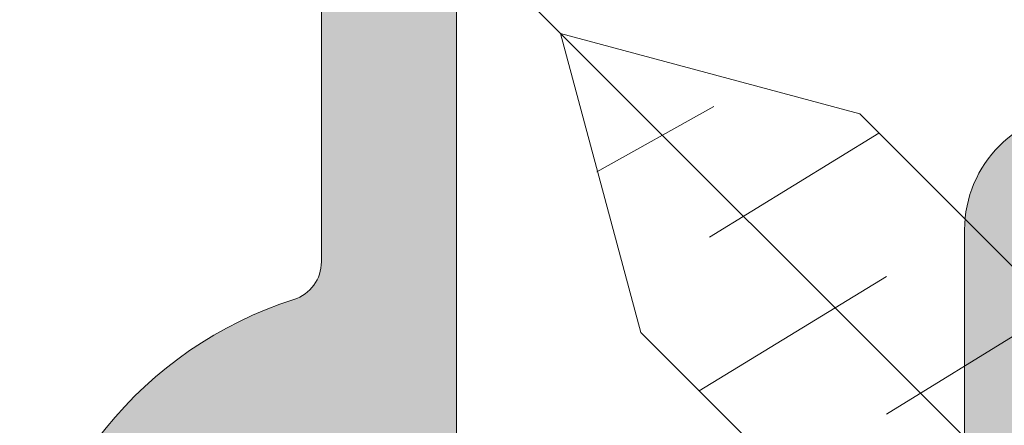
# Model space of a CAD drawing. Header units: metres. Extents: x 1316.5 to 1415.3, y -94.1 to -52.
# Tile 712 of 1056: x 1393.19088 to 1393.20328, y -70.23397 to -70.22886. Entities that reach past the tile are written whole.
import ezdxf

# ---------------------------------------------------------------- set-up
doc = ezdxf.new("R2010")
doc.units = ezdxf.units.M
doc.linetypes.add('AUSGEZOGEN', pattern=[0])
doc.layers.add('XR$1$Logos', color=255, linetype='AUSGEZOGEN', lineweight=13)

msp = doc.modelspace()

# ---------------------------------------------------------------- hatches: boundary and pattern name
at = {"layer": 'XR$1$Logos', "linetype": 'AUSGEZOGEN', "lineweight": 13, "transparency": 33554687}
h = msp.add_hatch(color=253, dxfattribs=at)
h.paths.add_polyline_path([(1393.194677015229, -70.24221225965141), (1393.194677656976, -70.24223758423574), (1393.194679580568, -70.24226284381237), (1393.194682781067, -70.24228797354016), (1393.194687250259, -70.2423129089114), (1393.19469297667, -70.24233758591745), (1393.194699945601, -70.2423619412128), (1393.194708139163, -70.24238591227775), (1393.194717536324, -70.24240943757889), (1393.19472811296, -70.24243245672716), (1393.194739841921, -70.24245491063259), (1393.194752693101, -70.24247674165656), (1393.194766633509, -70.24249789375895), (1393.194781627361, -70.2425183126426), (1393.194797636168, -70.24253794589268), (1393.194814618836, -70.2425567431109), (1393.19483253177, -70.24257465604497), (1393.194851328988, -70.2425916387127), (1393.194870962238, -70.2426076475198), (1393.194891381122, -70.24262264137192), (1393.194912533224, -70.24263658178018), (1393.194934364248, -70.2426494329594), (1393.194956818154, -70.24266116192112), (1393.194979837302, -70.24267173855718), (1393.195003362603, -70.24268113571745), (1393.195027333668, -70.2426893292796), (1393.195051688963, -70.24269629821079), (1393.195076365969, -70.24270202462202), (1393.195101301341, -70.24270649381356), (1393.195126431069, -70.24270969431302), (1393.195151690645, -70.24271161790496), (1393.195177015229, -70.24271225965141), (1393.195877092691, -70.24271225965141), (1393.195902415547, -70.24271161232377), (1393.195927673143, -70.24270968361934), (1393.195952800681, -70.24270647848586), (1393.195977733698, -70.2427020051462), (1393.196002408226, -70.24269627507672), (1393.196026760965, -70.24268930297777), (1393.196050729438, -70.24268110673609), (1393.196074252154, -70.24267170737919), (1393.196097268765, -70.24266112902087), (1393.196119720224, -70.24264939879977), (1393.19614154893, -70.2426365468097), (1393.196162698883, -70.2426226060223), (1393.196183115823, -70.2426076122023), (1393.19620274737, -70.24259160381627), (1393.19622154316, -70.24257462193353), (1393.196239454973, -70.2425567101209), (1393.196256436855, -70.24253791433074), (1393.196272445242, -70.24251828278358), (1393.196287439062, -70.24249786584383), (1393.196301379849, -70.24247671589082), (1393.196314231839, -70.24245488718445), (1393.19632596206, -70.24243243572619), (1393.196336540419, -70.24240941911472), (1393.196345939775, -70.24238589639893), (1393.196354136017, -70.2423619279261), (1393.196361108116, -70.242337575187), (1393.196366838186, -70.24231290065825), (1393.196371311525, -70.24228796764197), (1393.196374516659, -70.24226284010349), (1393.196376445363, -70.24223758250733), (1393.196377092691, -70.24221225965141), (1393.196377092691, -70.24141227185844), (1393.19637772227, -70.24138694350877), (1393.196379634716, -70.24136167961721), (1393.196382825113, -70.24133654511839), (1393.196387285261, -70.24131160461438), (1393.196393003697, -70.24128692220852), (1393.196399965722, -70.24126256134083), (1393.196408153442, -70.24123858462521), (1393.196417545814, -70.24121505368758), (1393.196428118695, -70.24119202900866), (1393.196439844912, -70.24116956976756), (1393.196452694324, -70.24114773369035), (1393.196466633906, -70.24112657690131), (1393.196481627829, -70.24110615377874), (1393.196497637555, -70.24108651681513), (1393.196514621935, -70.24106771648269), (1393.196532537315, -70.24104980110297), (1393.196551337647, -70.24103281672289), (1393.196570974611, -70.24101680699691), (1393.196591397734, -70.2410018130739), (1393.196612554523, -70.24098787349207), (1393.1966343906, -70.24097502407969), (1393.196656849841, -70.24096329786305), (1393.19667987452, -70.24095272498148), (1393.196703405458, -70.24094333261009), (1393.196727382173, -70.24093514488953), (1393.196751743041, -70.24092818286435), (1393.196776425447, -70.24092246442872), (1393.196801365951, -70.24091800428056), (1393.19682650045, -70.24091481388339), (1393.196851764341, -70.24091290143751), (1393.196877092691, -70.24091227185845), (1393.202276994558, -70.24091227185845), (1393.202302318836, -70.24091291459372), (1393.202327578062, -70.24091483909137), (1393.202352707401, -70.24091804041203), (1393.202377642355, -70.24092251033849), (1393.202402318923, -70.24092823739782), (1393.202426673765, -70.24093520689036), (1393.202450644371, -70.24094340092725), (1393.202474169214, -70.2409527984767), (1393.202497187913, -70.24096337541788), (1393.202519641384, -70.24097510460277), (1393.202541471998, -70.24098795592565), (1393.202562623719, -70.24100189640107), (1393.202583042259, -70.24101689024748), (1393.202602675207, -70.24103289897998), (1393.202621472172, -70.24104988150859), (1393.202639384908, -70.24106779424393), (1393.202656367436, -70.24108659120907), (1393.202672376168, -70.24110622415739), (1393.202687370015, -70.2411266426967), (1393.20270131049, -70.24114779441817), (1393.202714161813, -70.24116962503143), (1393.202725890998, -70.24119207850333), (1393.202736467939, -70.24121509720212), (1393.202745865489, -70.24123862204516), (1393.202754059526, -70.24126259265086), (1393.202761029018, -70.24128694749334), (1393.202766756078, -70.24131162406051), (1393.202771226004, -70.24133655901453), (1393.202774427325, -70.24136168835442), (1393.202776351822, -70.24138694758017), (1393.202776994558, -70.24141227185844), (1393.202776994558, -70.24221225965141), (1393.202777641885, -70.24223758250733), (1393.20277957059, -70.24226284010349), (1393.202782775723, -70.24228796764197), (1393.202787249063, -70.24231290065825), (1393.202792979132, -70.242337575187), (1393.202799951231, -70.2423619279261), (1393.202808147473, -70.24238589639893), (1393.20281754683, -70.24240941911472), (1393.202828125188, -70.24243243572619), (1393.202839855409, -70.24245488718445), (1393.202852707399, -70.24247671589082), (1393.202866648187, -70.24249786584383), (1393.202881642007, -70.24251828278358), (1393.202897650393, -70.24253791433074), (1393.202914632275, -70.2425567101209), (1393.202932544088, -70.24257462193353), (1393.202951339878, -70.24259160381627), (1393.202970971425, -70.2426076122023), (1393.202991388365, -70.2426226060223), (1393.203012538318, -70.2426365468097), (1393.203034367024, -70.24264939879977), (1393.203056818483, -70.24266112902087), (1393.203079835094, -70.24267170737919), (1393.20310335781, -70.24268110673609), (1393.203127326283, -70.24268930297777), (1393.203151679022, -70.24269627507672), (1393.203176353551, -70.2427020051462), (1393.203201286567, -70.24270647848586), (1393.203226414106, -70.24270968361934), (1393.203251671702, -70.24271161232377), (1393.203276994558, -70.24271225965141), (1393.203677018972, -70.24271225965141), (1393.203702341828, -70.24271161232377), (1393.203727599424, -70.24270968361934), (1393.203752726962, -70.24270647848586), (1393.203777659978, -70.2427020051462), (1393.203802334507, -70.24269627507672), (1393.203826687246, -70.24268930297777), (1393.203850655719, -70.24268110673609), (1393.203874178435, -70.24267170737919), (1393.203897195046, -70.24266112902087), (1393.203919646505, -70.24264939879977), (1393.203941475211, -70.2426365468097), (1393.203962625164, -70.2426226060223), (1393.203983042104, -70.2426076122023), (1393.204002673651, -70.24259160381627), (1393.204021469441, -70.24257462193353), (1393.204039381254, -70.2425567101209), (1393.204056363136, -70.24253791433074), (1393.204072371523, -70.24251828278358), (1393.204087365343, -70.24249786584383), (1393.20410130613, -70.24247671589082), (1393.20411415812, -70.24245488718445), (1393.204125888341, -70.24243243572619), (1393.2041364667, -70.24240941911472), (1393.204145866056, -70.24238589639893), (1393.204154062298, -70.2423619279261), (1393.204161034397, -70.242337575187), (1393.204166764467, -70.24231290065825), (1393.204171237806, -70.24228796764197), (1393.20417444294, -70.24226284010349), (1393.204176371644, -70.24223758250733), (1393.204177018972, -70.24221225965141), (1393.204177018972, -70.23191230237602), (1393.204177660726, -70.23188697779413), (1393.204179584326, -70.23186171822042), (1393.204182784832, -70.23183658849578), (1393.204187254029, -70.23181165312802), (1393.204192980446, -70.23178697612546), (1393.204199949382, -70.23176262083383), (1393.204208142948, -70.23173864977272), (1393.204217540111, -70.23171512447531), (1393.20422811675, -70.23169210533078), (1393.204239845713, -70.23166965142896), (1393.204252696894, -70.23164782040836), (1393.204266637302, -70.2316266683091), (1393.204281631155, -70.23160624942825), (1393.204297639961, -70.23158661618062), (1393.204314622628, -70.23156781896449), (1393.20433253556, -70.23154990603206), (1393.204351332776, -70.23153292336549), (1393.204370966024, -70.23151691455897), (1393.204391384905, -70.23150192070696), (1393.204412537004, -70.23148798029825), (1393.204434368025, -70.23147512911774), (1393.204456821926, -70.23146340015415), (1393.204479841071, -70.23145282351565), (1393.204503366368, -70.23144342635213), (1393.20452733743, -70.23143523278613), (1393.204551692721, -70.23142826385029), (1393.204576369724, -70.23142253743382), (1393.204601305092, -70.23141806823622), (1393.204626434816, -70.2314148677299), (1393.20465169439, -70.2314129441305), (1393.204677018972, -70.23141230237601), (1393.208177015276, -70.23141230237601), (1393.208177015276, -70.23241230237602), (1393.208177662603, -70.23243762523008), (1393.208179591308, -70.23246288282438), (1393.208182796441, -70.23248801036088), (1393.20818726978, -70.23251294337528), (1393.208192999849, -70.23253761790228), (1393.208199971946, -70.23256197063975), (1393.208208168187, -70.23258593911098), (1393.208217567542, -70.23260946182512), (1393.208228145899, -70.23263247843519), (1393.208239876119, -70.23265492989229), (1393.208252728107, -70.23267675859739), (1393.208266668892, -70.23269790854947), (1393.20828166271, -70.2327183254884), (1393.208297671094, -70.23273795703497), (1393.208314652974, -70.23275675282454), (1393.208332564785, -70.23277466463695), (1393.208351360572, -70.23279164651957), (1393.208370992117, -70.23280765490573), (1393.208391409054, -70.23282264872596), (1393.208412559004, -70.23283658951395), (1393.208434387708, -70.23284944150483), (1393.208456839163, -70.23286117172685), (1393.208479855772, -70.23287175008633), (1393.208503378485, -70.23288114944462), (1393.208527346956, -70.23288934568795), (1393.208551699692, -70.23289631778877), (1393.208576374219, -70.23290204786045), (1393.208601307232, -70.23290652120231), (1393.208626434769, -70.23290972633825), (1393.208651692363, -70.23291165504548), (1393.208677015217, -70.23291230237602), (1393.209177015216, -70.23291230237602), (1393.209202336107, -70.23291165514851), (1393.209227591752, -70.2329097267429), (1393.20925271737, -70.23290652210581), (1393.209277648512, -70.23290204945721), (1393.209302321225, -70.23289632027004), (1393.209326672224, -70.23288934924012), (1393.209350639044, -70.23288115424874), (1393.20937416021, -70.23287175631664), (1393.209397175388, -70.23286117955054), (1393.209419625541, -70.2328494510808), (1393.209441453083, -70.23283660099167), (1393.209462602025, -70.23282266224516), (1393.209483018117, -70.23280767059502), (1393.20950264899, -70.23279166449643), (1393.20952144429, -70.23277468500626), (1393.209539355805, -70.23275677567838), (1393.20955633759, -70.23273798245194), (1393.209572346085, -70.2327183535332), (1393.209587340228, -70.23269793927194), (1393.209601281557, -70.23267679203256), (1393.209614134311, -70.23265496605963), (1393.209625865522, -70.23263251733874), (1393.209636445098, -70.23260950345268), (1393.209645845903, -70.23258598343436), (1393.20965404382, -70.23256201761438), (1393.209661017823, -70.23253766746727), (1393.209666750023, -70.23251299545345), (1393.209671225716, -70.23248806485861), (1393.209674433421, -70.23246293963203), (1393.20967636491, -70.23243768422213), (1393.209677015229, -70.23241236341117), (1393.209677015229, -70.1724125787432), (1393.209676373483, -70.17238725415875), (1393.209674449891, -70.17236199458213), (1393.209671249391, -70.17233686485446), (1393.2096667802, -70.1723119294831), (1393.209661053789, -70.17228725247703), (1393.209654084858, -70.1722628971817), (1393.209645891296, -70.17223892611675), (1393.209636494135, -70.1722154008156), (1393.209625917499, -70.17219238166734), (1393.209614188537, -70.1721699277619), (1393.209601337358, -70.17214809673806), (1393.20958739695, -70.17212694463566), (1393.209572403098, -70.1721065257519), (1393.209556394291, -70.17208689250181), (1393.209539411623, -70.17206809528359), (1393.209521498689, -70.17205018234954), (1393.209502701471, -70.1720331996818), (1393.209483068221, -70.17201719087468), (1393.209462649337, -70.17200219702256), (1393.209441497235, -70.17198825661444), (1393.209419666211, -70.17197540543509), (1393.209397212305, -70.17196367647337), (1393.209374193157, -70.17195309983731), (1393.209350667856, -70.17194370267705), (1393.209326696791, -70.171935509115), (1393.209302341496, -70.17192854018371), (1393.20927766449, -70.17192281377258), (1393.209252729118, -70.17191834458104), (1393.20922759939, -70.17191514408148), (1393.209202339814, -70.17191322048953), (1393.209177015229, -70.1719125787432), (1393.205177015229, -70.1719125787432), (1393.205151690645, -70.17191322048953), (1393.205126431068, -70.17191514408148), (1393.205101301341, -70.17191834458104), (1393.205076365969, -70.17192281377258), (1393.205051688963, -70.17192854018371), (1393.205027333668, -70.171935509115), (1393.205003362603, -70.17194370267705), (1393.204979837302, -70.17195309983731), (1393.204956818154, -70.17196367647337), (1393.204934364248, -70.17197540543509), (1393.204912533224, -70.17198825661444), (1393.204891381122, -70.17200219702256), (1393.204870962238, -70.17201719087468), (1393.204851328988, -70.1720331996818), (1393.20483253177, -70.17205018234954), (1393.204814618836, -70.17206809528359), (1393.204797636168, -70.17208689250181), (1393.204781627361, -70.1721065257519), (1393.204766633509, -70.17212694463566), (1393.204752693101, -70.17214809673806), (1393.204739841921, -70.1721699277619), (1393.20472811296, -70.17219238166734), (1393.204717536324, -70.1722154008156), (1393.204708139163, -70.17223892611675), (1393.204699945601, -70.1722628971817), (1393.20469297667, -70.17228725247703), (1393.204687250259, -70.1723119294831), (1393.204682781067, -70.17233686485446), (1393.204679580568, -70.17236199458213), (1393.204677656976, -70.17238725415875), (1393.204677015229, -70.1724125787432), (1393.204677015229, -70.17371257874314), (1393.204677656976, -70.17373790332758), (1393.204679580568, -70.17376316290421), (1393.204682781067, -70.17378829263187), (1393.204687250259, -70.17381322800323), (1393.20469297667, -70.1738379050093), (1393.204699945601, -70.17386226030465), (1393.204708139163, -70.1738862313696), (1393.204717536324, -70.17390975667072), (1393.20472811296, -70.173932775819), (1393.204739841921, -70.17395522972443), (1393.204752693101, -70.17397706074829), (1393.204766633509, -70.17399821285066), (1393.204781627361, -70.17401863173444), (1393.204797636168, -70.17403826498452), (1393.204814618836, -70.17405706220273), (1393.20483253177, -70.1740749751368), (1393.204851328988, -70.17409195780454), (1393.204870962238, -70.17410796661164), (1393.204891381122, -70.17412296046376), (1393.204912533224, -70.17413690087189), (1393.204934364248, -70.17414975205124), (1393.204956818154, -70.17416148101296), (1393.204979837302, -70.17417205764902), (1393.205003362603, -70.17418145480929), (1393.205027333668, -70.17418964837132), (1393.205051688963, -70.17419661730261), (1393.205076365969, -70.17420234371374), (1393.205101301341, -70.17420681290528), (1393.205126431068, -70.17421001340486), (1393.205151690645, -70.1742119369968), (1393.205177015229, -70.17421257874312), (1393.205677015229, -70.17421257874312), (1393.205677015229, -70.17321257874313), (1393.207377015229, -70.17321257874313), (1393.207427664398, -70.17321386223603), (1393.207478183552, -70.1732177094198), (1393.207528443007, -70.17322411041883), (1393.20757831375, -70.1732330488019), (1393.207627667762, -70.17324450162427), (1393.207676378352, -70.17325843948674), (1393.207724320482, -70.17327482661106), (1393.207771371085, -70.17329362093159), (1393.207817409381, -70.17331477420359), (1393.207862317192, -70.17333823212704), (1393.20790597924, -70.17336393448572), (1393.207948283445, -70.17339181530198), (1393.207989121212, -70.17342180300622), (1393.208028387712, -70.17345382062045), (1393.208065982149, -70.17348778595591), (1393.208101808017, -70.17352361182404), (1393.208135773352, -70.17356120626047), (1393.208167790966, -70.17360047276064), (1393.208197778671, -70.17364131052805), (1393.208225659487, -70.17368361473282), (1393.208251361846, -70.17372727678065), (1393.208274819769, -70.17377218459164), (1393.208295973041, -70.17381822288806), (1393.208314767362, -70.17386527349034), (1393.208331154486, -70.17391321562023), (1393.208345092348, -70.17396192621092), (1393.208356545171, -70.17401128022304), (1393.208365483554, -70.17406115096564), (1393.208371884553, -70.17411141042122), (1393.208375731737, -70.17416192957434), (1393.208377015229, -70.17421257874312), (1393.208377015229, -70.17821257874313), (1393.208375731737, -70.17826322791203), (1393.208371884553, -70.17831374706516), (1393.208365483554, -70.17836400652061), (1393.208356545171, -70.17841387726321), (1393.208345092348, -70.17846323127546), (1393.208331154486, -70.17851194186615), (1393.208314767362, -70.17855988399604), (1393.208295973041, -70.17860693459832), (1393.208274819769, -70.17865297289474), (1393.208251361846, -70.17869788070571), (1393.208225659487, -70.17874154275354), (1393.208197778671, -70.17878384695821), (1393.208167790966, -70.17882468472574), (1393.208135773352, -70.17886395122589), (1393.208101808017, -70.17890154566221), (1393.208065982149, -70.17893737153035), (1393.208028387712, -70.17897133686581), (1393.207989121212, -70.17900335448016), (1393.207948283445, -70.1790333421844), (1393.20790597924, -70.17906122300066), (1393.207862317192, -70.17908692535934), (1393.207817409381, -70.17911038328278), (1393.207771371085, -70.17913153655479), (1393.207724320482, -70.17915033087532), (1393.207676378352, -70.17916671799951), (1393.207627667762, -70.17918065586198), (1393.20757831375, -70.17919210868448), (1393.207528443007, -70.17920104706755), (1393.207478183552, -70.17920744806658), (1393.207427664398, -70.17921129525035), (1393.207377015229, -70.17921257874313), (1393.205677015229, -70.17921257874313), (1393.205677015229, -70.17821257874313), (1393.205177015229, -70.17821257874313), (1393.205151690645, -70.17821322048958), (1393.205126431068, -70.17821514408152), (1393.205101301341, -70.17821834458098), (1393.205076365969, -70.17822281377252), (1393.205051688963, -70.17822854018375), (1393.205027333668, -70.17823550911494), (1393.205003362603, -70.1782437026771), (1393.204979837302, -70.17825309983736), (1393.204956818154, -70.17826367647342), (1393.204934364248, -70.17827540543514), (1393.204912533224, -70.17828825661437), (1393.204891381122, -70.17830219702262), (1393.204870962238, -70.17831719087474), (1393.204851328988, -70.17833319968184), (1393.20483253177, -70.17835018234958), (1393.204814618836, -70.17836809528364), (1393.204797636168, -70.17838689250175), (1393.204781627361, -70.17840652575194), (1393.204766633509, -70.17842694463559), (1393.204752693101, -70.17844809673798), (1393.204739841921, -70.17846992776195), (1393.20472811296, -70.17849238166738), (1393.204717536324, -70.17851540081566), (1393.204708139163, -70.17853892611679), (1393.204699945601, -70.17856289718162), (1393.20469297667, -70.17858725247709), (1393.204687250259, -70.17861192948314), (1393.204682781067, -70.17863686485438), (1393.204679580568, -70.17866199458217), (1393.204677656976, -70.1786872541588), (1393.204677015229, -70.17871257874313), (1393.204677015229, -70.18151257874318), (1393.204677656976, -70.18153790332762), (1393.204679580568, -70.18156316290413), (1393.204682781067, -70.18158829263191), (1393.204687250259, -70.18161322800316), (1393.20469297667, -70.18163790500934), (1393.204699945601, -70.18166226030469), (1393.204708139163, -70.18168623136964), (1393.204717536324, -70.18170975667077), (1393.20472811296, -70.18173277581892), (1393.204739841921, -70.18175522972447), (1393.204752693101, -70.18177706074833), (1393.204766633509, -70.18179821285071), (1393.204781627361, -70.18181863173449), (1393.204797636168, -70.18183826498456), (1393.204814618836, -70.18185706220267), (1393.20483253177, -70.18187497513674), (1393.204851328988, -70.18189195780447), (1393.204870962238, -70.18190796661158), (1393.204891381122, -70.18192296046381), (1393.204912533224, -70.18193690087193), (1393.204934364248, -70.18194975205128), (1393.204956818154, -70.181961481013), (1393.204979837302, -70.18197205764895), (1393.205003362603, -70.18198145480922), (1393.205027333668, -70.18198964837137), (1393.205051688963, -70.18199661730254), (1393.205076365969, -70.18200234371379), (1393.205101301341, -70.18200681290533), (1393.205126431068, -70.1820100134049), (1393.205151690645, -70.18201193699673), (1393.205177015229, -70.18201257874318), (1393.205377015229, -70.18201257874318), (1393.205402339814, -70.18201193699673), (1393.205427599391, -70.1820100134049), (1393.205452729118, -70.18200681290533), (1393.20547766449, -70.18200234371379), (1393.205502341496, -70.18199661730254), (1393.205526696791, -70.18198964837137), (1393.205550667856, -70.18198145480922), (1393.205574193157, -70.18197205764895), (1393.205597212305, -70.181961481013), (1393.205619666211, -70.18194975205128), (1393.205641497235, -70.18193690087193), (1393.205662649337, -70.18192296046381), (1393.205683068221, -70.18190796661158), (1393.205702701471, -70.18189195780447), (1393.205721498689, -70.18187497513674), (1393.205739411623, -70.18185706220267), (1393.205756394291, -70.18183826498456), (1393.205772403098, -70.18181863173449), (1393.20578739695, -70.18179821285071), (1393.205801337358, -70.18177706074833), (1393.205814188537, -70.18175522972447), (1393.205825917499, -70.18173277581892), (1393.205836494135, -70.18170975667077), (1393.205845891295, -70.18168623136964), (1393.205854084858, -70.18166226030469), (1393.205861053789, -70.18163790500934), (1393.2058667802, -70.18161322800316), (1393.205871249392, -70.18158829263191), (1393.205874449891, -70.18156316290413), (1393.205876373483, -70.18153790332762), (1393.205877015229, -70.18151257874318), (1393.205877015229, -70.18101257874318), (1393.205877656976, -70.18098725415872), (1393.205879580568, -70.18096199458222), (1393.205882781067, -70.18093686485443), (1393.205887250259, -70.18091192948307), (1393.20589297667, -70.180887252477), (1393.205899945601, -70.18086289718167), (1393.205908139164, -70.18083892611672), (1393.205917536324, -70.18081540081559), (1393.20592811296, -70.18079238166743), (1393.205939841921, -70.18076992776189), (1393.205952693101, -70.18074809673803), (1393.205966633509, -70.18072694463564), (1393.205981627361, -70.18070652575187), (1393.205997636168, -70.1806868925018), (1393.206014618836, -70.18066809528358), (1393.20603253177, -70.18065018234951), (1393.206051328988, -70.18063319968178), (1393.206070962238, -70.18061719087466), (1393.206091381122, -70.18060219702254), (1393.206112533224, -70.18058825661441), (1393.206134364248, -70.18057540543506), (1393.206156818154, -70.18056367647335), (1393.206179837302, -70.1805530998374), (1393.206203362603, -70.18054370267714), (1393.206227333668, -70.18053550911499), (1393.206251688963, -70.18052854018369), (1393.206276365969, -70.18052281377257), (1393.206301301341, -70.18051834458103), (1393.206326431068, -70.18051514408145), (1393.206351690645, -70.18051322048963), (1393.206377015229, -70.18051257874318), (1393.20757701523, -70.18051257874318), (1393.207602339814, -70.18051322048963), (1393.20762759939, -70.18051514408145), (1393.207652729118, -70.18051834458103), (1393.207677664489, -70.18052281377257), (1393.207702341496, -70.18052854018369), (1393.207726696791, -70.18053550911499), (1393.207750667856, -70.18054370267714), (1393.207774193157, -70.1805530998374), (1393.207797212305, -70.18056367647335), (1393.207819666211, -70.18057540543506), (1393.207841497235, -70.18058825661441), (1393.207862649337, -70.18060219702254), (1393.207883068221, -70.18061719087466), (1393.207902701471, -70.18063319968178), (1393.207921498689, -70.18065018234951), (1393.207939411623, -70.18066809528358), (1393.207956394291, -70.1806868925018), (1393.207972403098, -70.18070652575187), (1393.20798739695, -70.18072694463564), (1393.208001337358, -70.18074809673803), (1393.208014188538, -70.18076992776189), (1393.208025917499, -70.18079238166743), (1393.208036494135, -70.18081540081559), (1393.208045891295, -70.18083892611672), (1393.208054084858, -70.18086289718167), (1393.208061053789, -70.180887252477), (1393.2080667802, -70.18091192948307), (1393.208071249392, -70.18093686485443), (1393.208074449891, -70.18096199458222), (1393.208076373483, -70.18098725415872), (1393.208077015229, -70.18101257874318), (1393.208077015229, -70.19391421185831), (1393.207467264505, -70.20001171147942), (1393.207461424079, -70.20005880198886), (1393.207453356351, -70.20010556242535), (1393.207443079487, -70.20015188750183), (1393.207430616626, -70.2001976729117), (1393.20741599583, -70.20024281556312), (1393.20739925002, -70.20028721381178), (1393.2073804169, -70.20033076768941), (1393.207359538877, -70.20037337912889), (1393.207336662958, -70.20041495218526), (1393.207311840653, -70.2004553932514), (1393.207285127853, -70.20049461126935), (1393.207256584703, -70.20053251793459), (1393.207226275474, -70.20056902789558), (1393.207194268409, -70.20060405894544), (1393.207160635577, -70.20063753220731), (1393.207125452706, -70.20066937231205), (1393.207088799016, -70.20069950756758), (1393.207050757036, -70.20072787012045), (1393.207011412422, -70.20075439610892), (1393.206970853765, -70.20077902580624), (1393.206929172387, -70.20080170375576), (1393.20688646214, -70.20082237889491), (1393.206842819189, -70.20084100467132), (1393.206798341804, -70.20085753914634), (1393.206753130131, -70.20087194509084), (1393.206707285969, -70.20088419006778), (1393.206660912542, -70.2008942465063), (1393.206614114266, -70.20090209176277), (1393.206566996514, -70.2009077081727), (1393.206519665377, -70.20091108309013), (1393.206472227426, -70.20091220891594), (1393.196877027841, -70.20091220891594), (1393.196851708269, -70.20091156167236), (1393.196826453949, -70.20090963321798), (1393.19680132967, -70.2009064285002), (1393.196776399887, -70.20090195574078), (1393.196751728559, -70.20089622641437), (1393.196727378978, -70.20088925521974), (1393.196703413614, -70.20088106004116), (1393.196679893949, -70.20087166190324), (1393.196656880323, -70.200861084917), (1393.196634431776, -70.20084935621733), (1393.196612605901, -70.20083650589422), (1393.196591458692, -70.20082256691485), (1393.1965710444, -70.20080757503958), (1393.196551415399, -70.20079156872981), (1393.196532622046, -70.20077458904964), (1393.196514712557, -70.20075667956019), (1393.196497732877, -70.20073788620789), (1393.196481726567, -70.20071825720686), (1393.196466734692, -70.20069784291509), (1393.196452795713, -70.2006766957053), (1393.196439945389, -70.20065486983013), (1393.19642821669, -70.20063242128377), (1393.196417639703, -70.20060940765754), (1393.196408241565, -70.20058588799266), (1393.196400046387, -70.20056192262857), (1393.196393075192, -70.20053757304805), (1393.196387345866, -70.20051290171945), (1393.196382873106, -70.20048797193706), (1393.196379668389, -70.20046284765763), (1393.196377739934, -70.2004375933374), (1393.196377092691, -70.20041227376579), (1393.196377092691, -70.1994125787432), (1393.196376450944, -70.19938725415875), (1393.196374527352, -70.19936199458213), (1393.196371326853, -70.19933686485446), (1393.196366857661, -70.1993119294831), (1393.19636113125, -70.19928725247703), (1393.196354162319, -70.1992628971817), (1393.196345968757, -70.19923892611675), (1393.196336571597, -70.1992154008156), (1393.19632599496, -70.19919238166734), (1393.196314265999, -70.1991699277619), (1393.19630141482, -70.19914809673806), (1393.196287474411, -70.19912694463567), (1393.196272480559, -70.1991065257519), (1393.196256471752, -70.19908689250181), (1393.196239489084, -70.1990680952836), (1393.19622157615, -70.19905018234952), (1393.196202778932, -70.1990331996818), (1393.196183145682, -70.19901719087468), (1393.196162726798, -70.19900219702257), (1393.196141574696, -70.19898825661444), (1393.196119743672, -70.19897540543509), (1393.196097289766, -70.19896367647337), (1393.196074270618, -70.19895309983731), (1393.196050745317, -70.19894370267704), (1393.196026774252, -70.198935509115), (1393.196002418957, -70.19892854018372), (1393.195977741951, -70.19892281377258), (1393.195952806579, -70.19891834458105), (1393.195927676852, -70.19891514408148), (1393.195902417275, -70.19891322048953), (1393.195877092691, -70.1989125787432), (1393.194677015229, -70.1989125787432), (1393.194673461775, -70.19892376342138), (1393.194669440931, -70.19893478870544), (1393.194664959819, -70.19894563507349), (1393.194660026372, -70.19895628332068), (1393.194654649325, -70.19896671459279), (1393.1946488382, -70.19897691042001), (1393.194642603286, -70.19898685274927), (1393.194635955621, -70.19899652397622), (1393.194628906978, -70.1990059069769), (1393.194621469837, -70.19901498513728), (1393.194613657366, -70.19902374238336), (1393.194605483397, -70.19903216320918), (1393.194596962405, -70.19904023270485), (1393.194588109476, -70.1990479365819), (1393.194578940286, -70.19905526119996), (1393.194569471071, -70.19906219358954), (1393.194559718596, -70.19906872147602), (1393.19454970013, -70.19907483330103), (1393.194539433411, -70.19908051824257), (1393.194528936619, -70.19908576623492), (1393.194518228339, -70.19909056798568), (1393.194507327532, -70.1990949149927), (1393.194496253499, -70.19909879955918), (1393.194485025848, -70.19910221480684), (1393.194473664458, -70.1991051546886), (1393.194462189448, -70.19910761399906), (1393.194450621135, -70.19910958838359), (1393.194438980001, -70.19911107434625), (1393.19442728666, -70.19911206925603), (1393.194415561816, -70.19911257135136), (1393.19440382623, -70.19911257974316), (1393.19395023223, -70.19911257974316), (1393.193938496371, -70.19911257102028), (1393.193926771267, -70.1991120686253), (1393.193915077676, -70.19911107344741), (1393.193903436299, -70.19910958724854), (1393.193891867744, -70.19910761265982), (1393.193880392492, -70.19910515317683), (1393.193869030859, -70.19910221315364), (1393.193857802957, -70.19909879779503), (1393.193846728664, -70.1990949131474), (1393.193835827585, -70.19909056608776), (1393.193825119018, -70.19908576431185), (1393.193814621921, -70.19908051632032), (1393.193804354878, -70.19907483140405), (1393.193794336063, -70.19906871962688), (1393.193784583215, -70.19906219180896), (1393.193775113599, -70.19905525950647), (1393.193765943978, -70.1990479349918), (1393.193757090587, -70.19904023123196), (1393.193748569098, -70.19903216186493), (1393.193740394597, -70.19902374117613), (1393.193732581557, -70.19901498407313), (1393.193725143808, -70.1990059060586), (1393.193718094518, -70.19899652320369), (1393.193711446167, -70.19898685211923), (1393.193705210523, -70.19897690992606), (1393.193699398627, -70.19896671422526), (1393.193694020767, -70.19895628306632), (1393.193689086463, -70.19894563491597), (1393.193684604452, -70.19893478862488), (1393.193680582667, -70.19892376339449), (1393.19367702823, -70.1989125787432), (1393.191797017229, -70.1989125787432), (1393.191781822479, -70.19891296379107), (1393.191766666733, -70.19891411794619), (1393.191751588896, -70.19891603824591), (1393.191736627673, -70.19891871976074), (1393.19172182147, -70.1989221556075), (1393.191707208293, -70.19892633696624), (1393.191692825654, -70.19893125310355), (1393.191678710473, -70.19893689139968), (1393.191664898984, -70.1989432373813), (1393.191651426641, -70.19895027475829), (1393.191638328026, -70.1989579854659), (1393.191625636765, -70.19896634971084), (1393.191613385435, -70.19897534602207), (1393.191601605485, -70.19898495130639), (1393.191590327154, -70.19899514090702), (1393.191579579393, -70.19900588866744), (1393.191569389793, -70.19901716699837), (1393.191559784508, -70.19902894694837), (1393.191550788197, -70.19904119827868), (1393.191542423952, -70.19905388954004), (1393.191534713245, -70.19906698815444), (1393.191527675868, -70.19908046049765), (1393.191521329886, -70.19909427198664), (1393.19151569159, -70.19910838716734), (1393.191510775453, -70.19912276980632), (1393.191506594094, -70.19913738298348), (1393.191503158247, -70.19915218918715), (1393.191500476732, -70.1991671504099), (1393.191498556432, -70.1991822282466), (1393.191497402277, -70.19919738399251), (1393.191497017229, -70.19921257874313), (1393.191497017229, -70.20019255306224), (1393.191497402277, -70.20020774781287), (1393.191498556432, -70.20022290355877), (1393.191500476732, -70.20023798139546), (1393.191503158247, -70.20025294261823), (1393.191506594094, -70.20026774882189), (1393.191510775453, -70.20028236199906), (1393.19151569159, -70.20029674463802), (1393.191521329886, -70.20031085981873), (1393.191527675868, -70.20032467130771), (1393.191534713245, -70.20033814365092), (1393.191542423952, -70.20035124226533), (1393.191550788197, -70.20036393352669), (1393.191559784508, -70.200376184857), (1393.191569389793, -70.200387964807), (1393.191579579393, -70.20039924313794), (1393.191590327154, -70.20040999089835), (1393.191601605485, -70.200420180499), (1393.191613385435, -70.2004297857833), (1393.191625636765, -70.20043878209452), (1393.191638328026, -70.20044714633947), (1393.191651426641, -70.20045485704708), (1393.191664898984, -70.20046189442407), (1393.191678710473, -70.20046824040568), (1393.191692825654, -70.20047387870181), (1393.191707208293, -70.20047879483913), (1393.19172182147, -70.20048297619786), (1393.191736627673, -70.20048641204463), (1393.191751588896, -70.20048909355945), (1393.191766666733, -70.20049101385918), (1393.191781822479, -70.2004921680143), (1393.191797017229, -70.20049255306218), (1393.19455701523, -70.20049255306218), (1393.19456309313, -70.2004927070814), (1393.194569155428, -70.20049316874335), (1393.194575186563, -70.20049393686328), (1393.194581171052, -70.20049500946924), (1393.194587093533, -70.20049638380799), (1393.194592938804, -70.20049805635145), (1393.19459869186, -70.20050002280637), (1393.194604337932, -70.20050227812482), (1393.194609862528, -70.20050481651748), (1393.194615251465, -70.20050763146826), (1393.194620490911, -70.20051071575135), (1393.194625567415, -70.20051406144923), (1393.194630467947, -70.20051765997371), (1393.194635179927, -70.2005215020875), (1393.19463969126, -70.20052557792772), (1393.194643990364, -70.20052987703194), (1393.194648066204, -70.2005343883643), (1393.194651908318, -70.20053910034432), (1393.194655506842, -70.20054400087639), (1393.19465885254, -70.20054907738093), (1393.194661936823, -70.20055431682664), (1393.194664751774, -70.20055970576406), (1393.194667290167, -70.20056523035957), (1393.194669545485, -70.2005708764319), (1393.19467151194, -70.20057662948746), (1393.194673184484, -70.20058247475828), (1393.194674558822, -70.20058839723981), (1393.194675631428, -70.20059438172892), (1393.194676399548, -70.20060041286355), (1393.19467686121, -70.20060647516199), (1393.194677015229, -70.20061255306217), (1393.194677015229, -70.2049125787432), (1393.194676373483, -70.20493790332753), (1393.194674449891, -70.20496316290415), (1393.194671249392, -70.20498829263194), (1393.1946667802, -70.20501322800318), (1393.194661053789, -70.20503790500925), (1393.194654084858, -70.20506226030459), (1393.194645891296, -70.20508623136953), (1393.194636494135, -70.20510975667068), (1393.194625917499, -70.20513277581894), (1393.194614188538, -70.20515522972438), (1393.194601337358, -70.20517706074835), (1393.19458739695, -70.20519821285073), (1393.194572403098, -70.20521863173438), (1393.194556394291, -70.20523826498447), (1393.194539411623, -70.20525706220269), (1393.194521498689, -70.20527497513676), (1393.194502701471, -70.20529195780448), (1393.194483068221, -70.2053079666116), (1393.194462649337, -70.20532296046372), (1393.194441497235, -70.20533690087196), (1393.194419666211, -70.20534975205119), (1393.194397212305, -70.20536148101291), (1393.194374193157, -70.20537205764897), (1393.194350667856, -70.20538145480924), (1393.194326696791, -70.2053896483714), (1393.194302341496, -70.20539661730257), (1393.19427766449, -70.20540234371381), (1393.194252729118, -70.20540681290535), (1393.19422759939, -70.2054100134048), (1393.194202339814, -70.20541193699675), (1393.194177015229, -70.2054125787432), (1393.19347701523, -70.2054125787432), (1393.191084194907, -70.20403108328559), (1393.191075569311, -70.20402650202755), (1393.191066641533, -70.20402254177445), (1393.191057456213, -70.20401922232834), (1393.19104805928, -70.204016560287), (1393.191038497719, -70.20401456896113), (1393.191028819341, -70.20401325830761), (1393.191019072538, -70.20401263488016), (1393.191009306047, -70.2040127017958), (1393.190999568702, -70.20401345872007), (1393.190989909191, -70.20401490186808), (1393.190980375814, -70.20401702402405), (1393.19097101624, -70.20401981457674), (1393.190961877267, -70.20402325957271), (1393.190953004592, -70.20402734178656), (1393.190944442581, -70.20403204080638), (1393.190936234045, -70.20403733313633), (1393.190928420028, -70.20404319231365), (1393.190921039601, -70.2040495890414), (1393.190914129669, -70.20405649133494), (1393.190907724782, -70.20406386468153), (1393.190901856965, -70.20407167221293), (1393.190896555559, -70.2040798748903), (1393.190891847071, -70.20408843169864), (1393.190887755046, -70.20409729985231), (1393.190884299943, -70.20410643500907), (1393.19088149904, -70.20411579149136), (1393.19087936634, -70.20412532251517), (1393.190877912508, -70.20413498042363), (1393.190877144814, -70.20414471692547), (1393.190877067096, -70.2041544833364), (1393.190877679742, -70.2041642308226), (1393.190899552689, -70.2043505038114), (1393.190928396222, -70.20453582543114), (1393.190964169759, -70.2047199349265), (1393.191006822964, -70.20490257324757), (1393.191056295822, -70.20508348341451), (1393.191112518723, -70.20526241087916), (1393.191175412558, -70.20543910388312), (1393.191244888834, -70.20561331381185), (1393.191320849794, -70.20578479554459), (1393.191403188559, -70.20595330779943), (1393.191491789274, -70.20611861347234), (1393.191586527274, -70.20628047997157), (1393.191687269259, -70.20643867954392), (1393.19179387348, -70.20659298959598), (1393.191906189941, -70.20674319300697), (1393.192024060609, -70.20688907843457), (1393.192147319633, -70.20703044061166), (1393.192275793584, -70.20716708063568), (1393.192409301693, -70.20729880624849), (1393.192547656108, -70.20742543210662), (1393.19269066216, -70.20754678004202), (1393.192838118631, -70.20766267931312), (1393.192989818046, -70.20777296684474), (1393.193145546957, -70.20787748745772), (1393.193305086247, -70.20797609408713), (1393.193468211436, -70.20806864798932), (1393.193634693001, -70.20815501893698), (1393.193804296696, -70.20823508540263), (1393.193976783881, -70.20830873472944), (1393.194151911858, -70.20837586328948), (1393.194329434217, -70.20843637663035), (1393.19434867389, -70.20844296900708), (1393.194367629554, -70.20845033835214), (1393.194386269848, -70.20845847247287), (1393.19440456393, -70.20846735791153), (1393.194422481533, -70.20847697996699), (1393.194439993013, -70.20848732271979), (1393.194457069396, -70.20849836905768), (1393.194473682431, -70.20851010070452), (1393.19448980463, -70.20852249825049), (1393.19450540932, -70.20853554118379), (1393.194520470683, -70.208549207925), (1393.194534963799, -70.20856347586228), (1393.19454886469, -70.20857832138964), (1393.194562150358, -70.20859371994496), (1393.194574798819, -70.20860964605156), (1393.194586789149, -70.20862607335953), (1393.194598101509, -70.20864297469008), (1393.194608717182, -70.20866032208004), (1393.194618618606, -70.20867808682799), (1393.194627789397, -70.20869623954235), (1393.194636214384, -70.20871475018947), (1393.194643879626, -70.2087335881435), (1393.194650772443, -70.20875272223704), (1393.194656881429, -70.20877212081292), (1393.194662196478, -70.20879175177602), (1393.194666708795, -70.20881158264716), (1393.194670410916, -70.20883158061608), (1393.194673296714, -70.20885171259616), (1393.194675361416, -70.20887194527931), (1393.194676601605, -70.20889224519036), (1393.194677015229, -70.2089125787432), (1393.194677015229, -70.2319125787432), (1393.194676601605, -70.23193291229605), (1393.194675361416, -70.23195321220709), (1393.194673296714, -70.23197344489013), (1393.194670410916, -70.23199357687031), (1393.194666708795, -70.23201357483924), (1393.194662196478, -70.23203340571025), (1393.194656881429, -70.23205303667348), (1393.194650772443, -70.23207243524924), (1393.194643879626, -70.23209156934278), (1393.194636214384, -70.23211040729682), (1393.194627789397, -70.23212891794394), (1393.194618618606, -70.23214707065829), (1393.194608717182, -70.23216483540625), (1393.194598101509, -70.2321821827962), (1393.194586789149, -70.23219908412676), (1393.194574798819, -70.23221551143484), (1393.194562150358, -70.23223143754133), (1393.19454886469, -70.23224683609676), (1393.194534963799, -70.23226168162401), (1393.194520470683, -70.2322759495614), (1393.19450540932, -70.23228961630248), (1393.19448980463, -70.2323026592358), (1393.194473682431, -70.23231505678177), (1393.194457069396, -70.23232678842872), (1393.194439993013, -70.23233783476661), (1393.194422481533, -70.2323481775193), (1393.19440456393, -70.23235779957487), (1393.194386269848, -70.23236668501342), (1393.194367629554, -70.23237481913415), (1393.19434867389, -70.23238218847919), (1393.194329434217, -70.23238878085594), (1393.194151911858, -70.23244929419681), (1393.193976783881, -70.23251642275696), (1393.193804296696, -70.23259007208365), (1393.193634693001, -70.23267013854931), (1393.193468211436, -70.23275650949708), (1393.193305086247, -70.23284906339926), (1393.193145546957, -70.23294767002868), (1393.192989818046, -70.23305219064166), (1393.192838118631, -70.23316247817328), (1393.19269066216, -70.23327837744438), (1393.192547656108, -70.23339972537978), (1393.192409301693, -70.2335263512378), (1393.192275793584, -70.2336580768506), (1393.192147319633, -70.23379471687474), (1393.192024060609, -70.23393607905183), (1393.191906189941, -70.23408196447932), (1393.19179387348, -70.23423216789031), (1393.191687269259, -70.23438647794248), (1393.191586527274, -70.23454467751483), (1393.191491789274, -70.23470654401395), (1393.191403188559, -70.23487184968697), (1393.191320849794, -70.23504036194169), (1393.191244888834, -70.23521184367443), (1393.191175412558, -70.23538605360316), (1393.191112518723, -70.23556274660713), (1393.191056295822, -70.23574167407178), (1393.191006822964, -70.23592258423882), (1393.190964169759, -70.2361052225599), (1393.190928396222, -70.23628933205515), (1393.190899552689, -70.23647465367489), (1393.190877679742, -70.2366609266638), (1393.190877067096, -70.23667067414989), (1393.190877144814, -70.23668044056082), (1393.190877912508, -70.23669017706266), (1393.19087936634, -70.23669983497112), (1393.19088149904, -70.23670936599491), (1393.190884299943, -70.23671872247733), (1393.190887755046, -70.23672785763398), (1393.190891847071, -70.23673672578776), (1393.190896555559, -70.23674528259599), (1393.190901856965, -70.23675348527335), (1393.190907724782, -70.23676129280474), (1393.190914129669, -70.23676866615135), (1393.190921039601, -70.23677556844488), (1393.190928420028, -70.23678196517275), (1393.190936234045, -70.23678782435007), (1393.190944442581, -70.23679311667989), (1393.190953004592, -70.23679781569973), (1393.190961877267, -70.23680189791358), (1393.19097101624, -70.23680534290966), (1393.190980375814, -70.23680813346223), (1393.190989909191, -70.2368102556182), (1393.190999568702, -70.23681169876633), (1393.191009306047, -70.2368124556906), (1393.191019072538, -70.23681252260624), (1393.191028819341, -70.23681189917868), (1393.191038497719, -70.23681058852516), (1393.19104805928, -70.23680859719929), (1393.191057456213, -70.23680593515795), (1393.191066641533, -70.23680261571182), (1393.191075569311, -70.23679865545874), (1393.191084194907, -70.2367940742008), (1393.19347701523, -70.2354125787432), (1393.194177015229, -70.2354125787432), (1393.194202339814, -70.23541322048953), (1393.19422759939, -70.23541514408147), (1393.194252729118, -70.23541834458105), (1393.19427766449, -70.23542281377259), (1393.194302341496, -70.23542854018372), (1393.194326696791, -70.235435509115), (1393.194350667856, -70.23544370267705), (1393.194374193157, -70.23545309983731), (1393.194397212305, -70.23546367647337), (1393.194419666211, -70.2354754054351), (1393.194441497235, -70.23548825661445), (1393.194462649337, -70.23550219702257), (1393.194483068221, -70.23551719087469), (1393.194502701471, -70.2355331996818), (1393.194521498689, -70.23555018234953), (1393.194539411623, -70.2355680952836), (1393.194556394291, -70.23558689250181), (1393.194572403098, -70.23560652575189), (1393.19458739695, -70.23562694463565), (1393.194601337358, -70.23564809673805), (1393.194614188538, -70.2356699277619), (1393.194625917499, -70.23569238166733), (1393.194636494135, -70.23571540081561), (1393.194645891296, -70.23573892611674), (1393.194654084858, -70.23576289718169), (1393.194661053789, -70.23578725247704), (1393.1946667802, -70.2358119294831), (1393.194671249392, -70.23583686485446), (1393.194674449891, -70.23586199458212), (1393.194676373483, -70.23588725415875), (1393.194677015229, -70.2359125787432), (1393.194677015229, -70.24021260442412), (1393.19467686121, -70.24021868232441), (1393.194676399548, -70.24022474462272), (1393.194675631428, -70.24023077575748), (1393.194674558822, -70.24023676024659), (1393.194673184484, -70.240242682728), (1393.19467151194, -70.24024852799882), (1393.194669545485, -70.2402542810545), (1393.194667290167, -70.24025992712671), (1393.194664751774, -70.24026545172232), (1393.194661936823, -70.24027084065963), (1393.19465885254, -70.24027608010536), (1393.194655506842, -70.2402811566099), (1393.194651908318, -70.24028605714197), (1393.194648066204, -70.2402907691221), (1393.194643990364, -70.24029528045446), (1393.19463969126, -70.24029957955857), (1393.194635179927, -70.24030365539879), (1393.194630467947, -70.24030749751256), (1393.194625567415, -70.24031109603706), (1393.194620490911, -70.24031444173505), (1393.194615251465, -70.24031752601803), (1393.194609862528, -70.24032034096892), (1393.194604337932, -70.24032287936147), (1393.19459869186, -70.24032513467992), (1393.194592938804, -70.24032710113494), (1393.194587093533, -70.24032877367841), (1393.194581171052, -70.24033014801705), (1393.194575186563, -70.240331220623), (1393.194569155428, -70.24033198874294), (1393.19456309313, -70.240332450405), (1393.19455701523, -70.24033260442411), (1393.191797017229, -70.24033260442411), (1393.191781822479, -70.24033298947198), (1393.191766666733, -70.2403341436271), (1393.191751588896, -70.24033606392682), (1393.191736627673, -70.24033874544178), (1393.19172182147, -70.24034218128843), (1393.191707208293, -70.24034636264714), (1393.191692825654, -70.24035127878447), (1393.191678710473, -70.2403569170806), (1393.191664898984, -70.24036326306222), (1393.191651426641, -70.24037030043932), (1393.191638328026, -70.24037801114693), (1393.191625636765, -70.24038637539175), (1393.191613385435, -70.24039537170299), (1393.191601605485, -70.24040497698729), (1393.191590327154, -70.24041516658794), (1393.191579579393, -70.24042591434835), (1393.191569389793, -70.24043719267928), (1393.191559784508, -70.2404489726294), (1393.191550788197, -70.24046122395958), (1393.191542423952, -70.24047391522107), (1393.191534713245, -70.24048701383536), (1393.191527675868, -70.24050048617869), (1393.191521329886, -70.24051429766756), (1393.19151569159, -70.24052841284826), (1393.191510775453, -70.24054279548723), (1393.191506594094, -70.24055740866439), (1393.191503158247, -70.24057221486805), (1393.191500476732, -70.24058717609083), (1393.191498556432, -70.24060225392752), (1393.191497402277, -70.24061740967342), (1393.191497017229, -70.24063260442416), (1393.191497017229, -70.24161257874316), (1393.191497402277, -70.24162777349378), (1393.191498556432, -70.2416429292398), (1393.191500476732, -70.24165800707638), (1393.191503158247, -70.24167296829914), (1393.191506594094, -70.24168777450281), (1393.191510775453, -70.24170238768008), (1393.19151569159, -70.24171677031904), (1393.191521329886, -70.24173088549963), (1393.191527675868, -70.24174469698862), (1393.191534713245, -70.24175816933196), (1393.191542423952, -70.24177126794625), (1393.191550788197, -70.24178395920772), (1393.191559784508, -70.24179621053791), (1393.191569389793, -70.24180799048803), (1393.191579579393, -70.24181926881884), (1393.191590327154, -70.24183001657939), (1393.191601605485, -70.24184020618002), (1393.191613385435, -70.24184981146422), (1393.191625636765, -70.24185880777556), (1393.191638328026, -70.24186717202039), (1393.191651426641, -70.241874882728), (1393.191664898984, -70.24188192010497), (1393.191678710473, -70.24188826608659), (1393.191692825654, -70.24189390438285), (1393.191707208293, -70.24189882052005), (1393.19172182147, -70.24190300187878), (1393.191736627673, -70.24190643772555), (1393.191751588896, -70.24190911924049), (1393.191766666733, -70.24191103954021), (1393.191781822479, -70.24191219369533), (1393.191797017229, -70.2419125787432), (1393.19367702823, -70.2419125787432), (1393.193680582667, -70.2419013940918), (1393.193684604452, -70.24189036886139), (1393.193689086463, -70.24187952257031), (1393.193694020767, -70.24186887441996), (1393.193699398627, -70.24185844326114), (1393.193705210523, -70.24184824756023), (1393.193711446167, -70.24183830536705), (1393.193718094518, -70.24182863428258), (1393.193725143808, -70.24181925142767), (1393.193732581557, -70.24181017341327), (1393.193740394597, -70.24180141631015), (1393.193748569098, -70.24179299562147), (1393.193757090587, -70.24178492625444), (1393.193765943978, -70.24177722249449), (1393.193775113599, -70.24176989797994), (1393.193784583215, -70.24176296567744), (1393.193794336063, -70.2417564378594), (1393.193804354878, -70.24175032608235), (1393.193814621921, -70.24174464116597), (1393.193825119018, -70.24173939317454), (1393.193835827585, -70.24173459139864), (1393.193846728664, -70.241730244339), (1393.193857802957, -70.24172635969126), (1393.193869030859, -70.24172294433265), (1393.193880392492, -70.24172000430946), (1393.193891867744, -70.24171754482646), (1393.193903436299, -70.24171557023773), (1393.193915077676, -70.24171408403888), (1393.193926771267, -70.2417130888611), (1393.193938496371, -70.24171258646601), (1393.19395023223, -70.24171257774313), (1393.19440382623, -70.24171257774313), (1393.194415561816, -70.24171258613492), (1393.19442728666, -70.24171308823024), (1393.194438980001, -70.24171408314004), (1393.194450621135, -70.24171556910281), (1393.194462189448, -70.24171754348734), (1393.194473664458, -70.24172000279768), (1393.194485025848, -70.24172294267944), (1393.194496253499, -70.24172635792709), (1393.194507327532, -70.24173024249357), (1393.194518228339, -70.24173458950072), (1393.194528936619, -70.24173939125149), (1393.194539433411, -70.24174463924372), (1393.19454970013, -70.24175032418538), (1393.194559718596, -70.24175643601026), (1393.194569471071, -70.24176296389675), (1393.194578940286, -70.24176989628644), (1393.194588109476, -70.24177722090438), (1393.194596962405, -70.24178492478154), (1393.194605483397, -70.2417929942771), (1393.194613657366, -70.24180141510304), (1393.194621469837, -70.24181017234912), (1393.194628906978, -70.24181925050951), (1393.194635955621, -70.24182863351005), (1393.194642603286, -70.24183830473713), (1393.1946488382, -70.24184824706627), (1393.194654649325, -70.2418584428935), (1393.194660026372, -70.24186887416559), (1393.194664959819, -70.2418795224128), (1393.194669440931, -70.24189036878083), (1393.194673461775, -70.2419013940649), (1393.194677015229, -70.2419125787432)])
h.paths.add_polyline_path([(1393.207726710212, -70.22998932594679), (1393.207702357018, -70.22999629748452), (1393.207677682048, -70.23000202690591), (1393.207652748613, -70.23000649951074), (1393.207627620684, -70.2300097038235), (1393.207602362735, -70.23001163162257), (1393.207577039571, -70.23001227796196), (1393.204276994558, -70.23001227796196), (1393.204201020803, -70.23001420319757), (1393.204125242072, -70.23001997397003), (1393.204049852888, -70.23002957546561), (1393.203975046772, -70.23004298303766), (1393.203901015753, -70.23006016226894), (1393.203827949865, -70.23008106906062), (1393.203756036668, -70.23010564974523), (1393.203685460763, -70.23013384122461), (1393.203616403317, -70.23016557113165), (1393.203549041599, -70.23020075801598), (1393.203483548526, -70.23023931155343), (1393.203420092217, -70.23028113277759), (1393.203358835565, -70.23032611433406), (1393.203299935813, -70.23037414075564), (1393.203243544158, -70.23042508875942), (1393.203189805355, -70.23047882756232), (1393.203138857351, -70.23053521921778), (1393.20309083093, -70.23059411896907), (1393.203045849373, -70.23065537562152), (1393.203004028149, -70.23071883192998), (1393.202965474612, -70.23078432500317), (1393.202930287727, -70.23085168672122), (1393.20289855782, -70.23092074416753), (1393.202870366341, -70.23099132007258), (1393.202845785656, -70.23106323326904), (1393.202824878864, -70.23113629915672), (1393.202807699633, -70.23121033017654), (1393.202794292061, -70.23128513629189), (1393.202784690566, -70.23136052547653), (1393.202778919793, -70.23143630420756), (1393.202776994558, -70.23151227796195), (1393.202776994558, -70.23921225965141), (1393.202776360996, -70.23923758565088), (1393.202774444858, -70.23926284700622), (1393.202771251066, -70.23928797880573), (1393.202766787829, -70.23931291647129), (1393.202761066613, -70.23933759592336), (1393.202754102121, -70.23936195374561), (1393.202745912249, -70.23938592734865), (1393.202736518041, -70.23940945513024), (1393.202725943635, -70.23943247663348), (1393.202714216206, -70.2394549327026), (1393.202701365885, -70.23947676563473), (1393.202687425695, -70.23949791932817), (1393.202672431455, -70.23951833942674), (1393.202656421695, -70.23953797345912), (1393.202639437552, -70.23955677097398), (1393.20262152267, -70.23957468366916), (1393.202602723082, -70.23959166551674), (1393.202583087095, -70.23960767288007), (1393.202562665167, -70.23962266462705), (1393.202541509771, -70.23963660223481), (1393.202519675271, -70.23964944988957), (1393.20249721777, -70.23966117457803), (1393.202474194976, -70.23967174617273), (1393.202450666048, -70.23968113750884), (1393.202426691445, -70.23968932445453), (1393.202402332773, -70.23969628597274), (1393.202377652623, -70.2397020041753), (1393.202352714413, -70.23970646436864), (1393.202327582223, -70.239709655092), (1393.202302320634, -70.23971156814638), (1393.202276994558, -70.23971219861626), (1393.196877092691, -70.23971219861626), (1393.196851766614, -70.23971156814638), (1393.196826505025, -70.239709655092), (1393.196801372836, -70.23970646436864), (1393.196776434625, -70.2397020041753), (1393.196751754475, -70.23969628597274), (1393.196727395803, -70.23968932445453), (1393.1967034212, -70.23968113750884), (1393.196679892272, -70.23967174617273), (1393.196656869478, -70.23966117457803), (1393.196634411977, -70.23964944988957), (1393.196612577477, -70.23963660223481), (1393.196591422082, -70.23962266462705), (1393.196571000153, -70.23960767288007), (1393.196551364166, -70.23959166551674), (1393.196532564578, -70.23957468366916), (1393.196514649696, -70.23955677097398), (1393.196497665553, -70.23953797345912), (1393.196481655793, -70.23951833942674), (1393.196466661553, -70.23949791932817), (1393.196452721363, -70.23947676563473), (1393.196439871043, -70.2394549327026), (1393.196428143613, -70.23943247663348), (1393.196417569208, -70.23940945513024), (1393.196408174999, -70.23938592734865), (1393.196399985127, -70.23936195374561), (1393.196393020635, -70.23933759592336), (1393.19638729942, -70.23931291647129), (1393.196382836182, -70.23928797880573), (1393.196379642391, -70.23926284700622), (1393.196377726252, -70.23923758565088), (1393.196377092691, -70.23921225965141), (1393.196377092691, -70.20261222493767), (1393.196377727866, -70.20258689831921), (1393.196379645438, -70.20256163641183), (1393.196382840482, -70.20253650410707), (1393.196387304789, -70.20251156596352), (1393.196393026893, -70.20248688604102), (1393.196399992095, -70.20246252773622), (1393.196408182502, -70.20243855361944), (1393.196417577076, -70.20241502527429), (1393.196428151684, -70.20239200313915), (1393.196439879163, -70.2023695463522), (1393.196452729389, -70.20234771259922), (1393.19646666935, -70.20232655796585), (1393.19648166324, -70.20230613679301), (1393.196497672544, -70.20228650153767), (1393.196514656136, -70.20226770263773), (1393.196532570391, -70.20224978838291), (1393.196551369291, -70.20223280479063), (1393.196571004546, -70.20221679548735), (1393.196591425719, -70.20220180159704), (1393.196612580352, -70.20218786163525), (1393.196634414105, -70.20217501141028), (1393.196656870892, -70.20216328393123), (1393.196679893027, -70.20215270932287), (1393.196703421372, -70.20214331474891), (1393.196727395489, -70.20213512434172), (1393.196751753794, -70.20212815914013), (1393.196776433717, -70.20212243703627), (1393.19680137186, -70.2021179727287), (1393.196826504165, -70.20211477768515), (1393.196851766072, -70.20211286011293), (1393.196877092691, -70.20211222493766), (1393.207577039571, -70.20211222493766), (1393.207602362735, -70.20211287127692), (1393.207627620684, -70.20211479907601), (1393.207652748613, -70.20211800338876), (1393.207677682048, -70.20212247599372), (1393.207702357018, -70.20212820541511), (1393.207726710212, -70.20213517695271), (1393.207750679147, -70.20214337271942), (1393.207774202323, -70.20215277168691), (1393.207797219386, -70.20216334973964), (1393.207819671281, -70.2021750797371), (1393.2078415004, -70.20218793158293), (1393.207862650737, -70.20220187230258), (1393.207883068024, -70.20221686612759), (1393.207902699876, -70.20223287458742), (1393.207921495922, -70.20224985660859), (1393.207939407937, -70.20226776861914), (1393.207956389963, -70.20228656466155), (1393.207972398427, -70.20230619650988), (1393.207987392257, -70.2023266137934), (1393.208001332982, -70.20234776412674), (1393.208014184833, -70.20236959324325), (1393.208025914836, -70.20239204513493), (1393.208036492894, -70.20241506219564), (1393.208045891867, -70.20243858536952), (1393.208054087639, -70.20246255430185), (1393.208061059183, -70.20248690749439), (1393.20806678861, -70.20251158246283), (1393.208071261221, -70.20253651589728), (1393.20807446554, -70.20256164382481), (1393.208076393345, -70.20258690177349), (1393.20807703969, -70.20261222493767), (1393.20807703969, -70.22951227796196), (1393.208076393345, -70.22953760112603), (1393.20807446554, -70.22956285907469), (1393.208071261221, -70.22958798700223), (1393.20806678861, -70.2296129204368), (1393.208061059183, -70.22963759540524), (1393.208054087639, -70.22966194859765), (1393.208045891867, -70.22968591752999), (1393.208036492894, -70.22970944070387), (1393.208025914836, -70.2297324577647), (1393.208014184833, -70.22975490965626), (1393.208001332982, -70.22977673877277), (1393.207987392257, -70.22979788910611), (1393.207972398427, -70.22981830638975), (1393.207956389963, -70.22983793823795), (1393.207939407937, -70.22985673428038), (1393.207921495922, -70.22987464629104), (1393.207902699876, -70.22989162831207), (1393.207883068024, -70.22990763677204), (1393.207862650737, -70.22992263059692), (1393.2078415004, -70.22993657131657), (1393.207819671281, -70.2299494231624), (1393.207797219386, -70.22996115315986), (1393.207774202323, -70.22997173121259), (1393.207750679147, -70.22998113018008)], flags=16)

# ---------------------------------------------------------------- linework, layer by layer
at = {"layer": 'XR$1$Logos', "color": 255, "linetype": 'AUSGEZOGEN', "lineweight": 13, "transparency": 33554687}
for p, q in [((1393.196377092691, -70.20261222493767), (1393.196377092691, -70.23921225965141)), ((1393.194677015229, -70.2089125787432), (1393.194677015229, -70.2319125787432)), ((1393.19600098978, -70.22734848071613), (1393.212131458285, -70.24347894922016)), ((1393.198145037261, -70.23077776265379), (1393.199617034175, -70.2299574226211)), ((1393.201697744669, -70.23029254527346), (1393.19956632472, -70.23160161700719)), ((1393.202776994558, -70.23921225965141), (1393.202776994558, -70.23151227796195)), ((1393.201792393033, -70.232097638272), (1393.199435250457, -70.23354045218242)), ((1393.203927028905, -70.2325168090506), (1393.201791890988, -70.23383220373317))]:
    msp.add_line(p, q, dxfattribs=at)
msp.add_lwpolyline([(1393.207622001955, -70.24172720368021), (1393.198701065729, -70.23280626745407), (1393.197687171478, -70.22903466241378), (1393.201458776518, -70.23004855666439), (1393.210379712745, -70.23896949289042), (1393.207622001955, -70.24172720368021)], close=True, dxfattribs=at)
for centre, radius, start, end in [((1393.204276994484, -70.23151227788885), 0.001499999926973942, 90, 180), ((1393.194177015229, -70.2319125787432), 0.0004999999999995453, 287.7484163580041, 0), ((1393.195853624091, -70.23715080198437), 0.005, 107.7484163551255, 174.3774224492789)]:
    msp.add_arc(centre, radius, start, end, dxfattribs=at)

doc.saveas('drawing.dxf')
